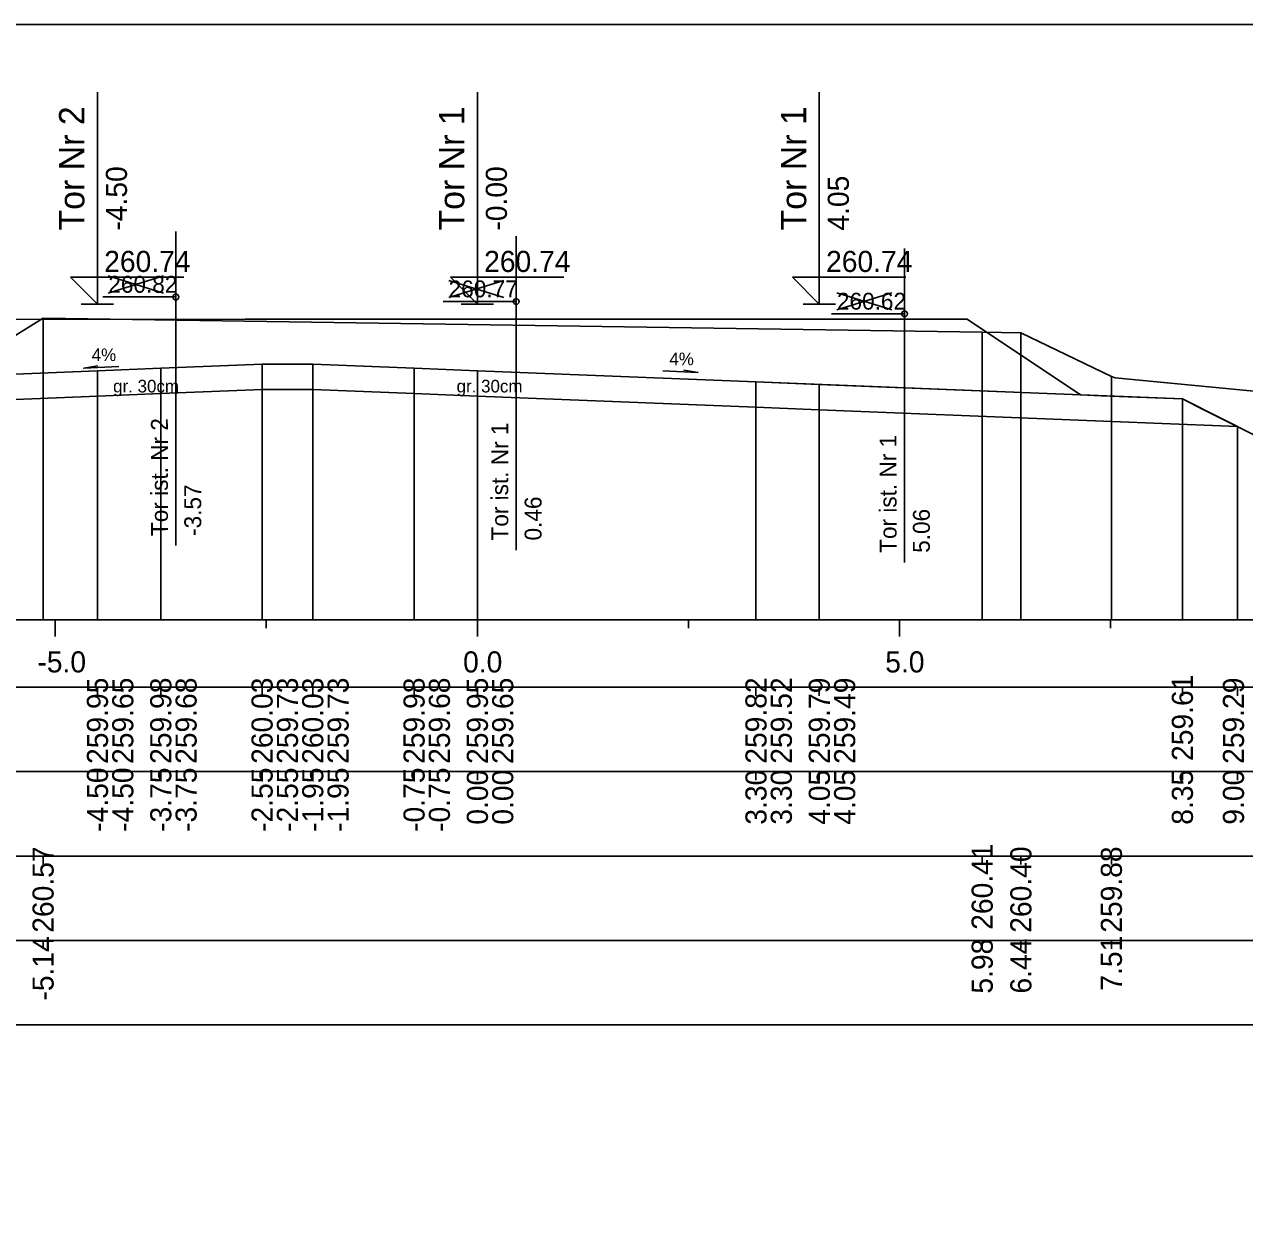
# Model space of a CAD drawing. Extents: x 6516023 to 6560129, y 5513077 to 5529206.
# Drawn here: x 6517217.85 to 6517232.3, y 5514565.91 to 5514580.16 of the extents above; entities that cross this region are included whole.
import ezdxf

# ---------------------------------------------------------------- set-up
doc = ezdxf.new("R2010")
doc.units = 0
for name, color, linetype in [('IR_default', 7, 'Continuous'), ('TOR_PRZEK_P-komponent', 7, 'Continuous'), ('TOR_PRZEK_P-opisy', 7, 'Continuous'), ('TOR_PRZEK_P-tabelka istniejace', 7, 'Continuous'), ('TOR_PRZEK_P-tabelka projektowane', 7, 'Continuous'), ('TOR_PRZEK_P-teren istniejacy', 7, 'Continuous'), ('TOR_PRZEK_P-tory istniejace', 7, 'Continuous'), ('TOR_PRZEK_P-tory projektowane', 7, 'Continuous'), ('TOR_PRZEK_P-uklad odniesienia', 7, 'Continuous'), ('TOR_PRZEK_P-warstwa ochronna I', 7, 'Continuous'), ('TOR_PRZEK_P-warstwa ochronna II', 7, 'Continuous'), ('TOR_RAMKI-ramka+tabelka 1', 7, 'Continuous')]:
    doc.layers.add(name, color=color, linetype=linetype)

msp = doc.modelspace()

# ---------------------------------------------------------------- linework, layer by layer
at = {"layer": 'IR_default'}
msp.add_lwpolyline([(6517217.676, 5514576.663), (6517220.463, 5514576.664), (6517220.667, 5514576.664), (6517221.463, 5514576.664), (6517222.176, 5514576.664), (6517224.963, 5514576.664), (6517225.075, 5514576.664), (6517225.513, 5514576.664), (6517226.226, 5514576.664), (6517229.013, 5514576.664), (6517229.287, 5514576.482), (6517230.357, 5514575.768), (6517230.603, 5514575.758), (6517231.563, 5514575.72), (6517231.74, 5514575.631), (6517232.433, 5514575.285)], dxfattribs=at)
at = {"layer": 'TOR_PRZEK_P-komponent'}
msp.add_lwpolyline([(6517211.855, 5514576.668), (6517215.355, 5514576.667), (6517216.963, 5514576.663), (6517220.463, 5514576.664), (6517221.463, 5514576.664), (6517224.963, 5514576.664), (6517225.513, 5514576.664), (6517229.013, 5514576.664), (6517230.357, 5514575.768), (6517226.513, 5514575.922), (6517223.213, 5514576.054), (6517222.463, 5514576.084), (6517221.263, 5514576.132), (6517220.663, 5514576.132), (6517219.463, 5514576.084), (6517218.713, 5514576.054), (6517216.377, 5514575.96), (6517215.977, 5514576.149), (6517214.355, 5514576.084), (6517213.605, 5514576.054), (6517210.763, 5514575.94)], close=True, dxfattribs=at)
at = {"layer": 'TOR_PRZEK_P-opisy'}
for points in [[(6517218.968, 5514576.103), (6517218.55, 5514576.084), (6517218.718, 5514576.112)], [(6517225.408, 5514576.054), (6517225.826, 5514576.034), (6517225.658, 5514576.063)]]:
    msp.add_lwpolyline(points, dxfattribs=at)
at = {"layer": 'TOR_PRZEK_P-tabelka istniejace'}
for p, q in [((6517218.069, 5514570.206), (6517218.069, 5514570.306)), ((6517229.192, 5514570.206), (6517229.192, 5514570.306)), ((6517229.65, 5514570.206), (6517229.65, 5514570.306)), ((6517230.722, 5514570.206), (6517230.722, 5514570.306)), ((6517182.163, 5514569.306), (6517265.963, 5514569.306)), ((6517218.069, 5514569.206), (6517218.069, 5514569.306)), ((6517229.192, 5514569.206), (6517229.192, 5514569.306)), ((6517229.65, 5514569.206), (6517229.65, 5514569.306)), ((6517230.722, 5514569.206), (6517230.722, 5514569.306))]:
    msp.add_line(p, q, dxfattribs=at)
for points in [[(6517218.069, 5514576.676), (6517218.069, 5514573.306), (6517218.069, 5514573.176), (6517218.069, 5514573.106)], [(6517229.192, 5514576.513), (6517229.192, 5514573.306), (6517229.192, 5514573.176), (6517229.192, 5514573.106)], [(6517229.65, 5514576.504), (6517229.65, 5514573.306), (6517229.65, 5514573.176), (6517229.65, 5514573.106)], [(6517230.722, 5514575.988), (6517230.722, 5514573.306), (6517230.722, 5514573.176), (6517230.722, 5514573.106)]]:
    msp.add_lwpolyline(points, dxfattribs=at)
msp.add_lwpolyline([(6517182.163, 5514570.306), (6517182.163, 5514568.306), (6517265.963, 5514568.306), (6517265.963, 5514570.306)], close=True, dxfattribs=at)
at = {"layer": 'TOR_PRZEK_P-tabelka projektowane'}
for p, q in [((6517218.713, 5514572.206), (6517218.713, 5514572.306)), ((6517218.713, 5514572.206), (6517218.713, 5514572.306)), ((6517219.463, 5514572.206), (6517219.463, 5514572.306)), ((6517219.463, 5514572.206), (6517219.463, 5514572.306)), ((6517220.663, 5514572.206), (6517220.663, 5514572.306)), ((6517220.663, 5514572.206), (6517220.663, 5514572.306)), ((6517221.263, 5514572.206), (6517221.263, 5514572.306)), ((6517221.263, 5514572.206), (6517221.263, 5514572.306)), ((6517222.463, 5514572.206), (6517222.463, 5514572.306)), ((6517222.463, 5514572.206), (6517222.463, 5514572.306)), ((6517223.213, 5514572.206), (6517223.213, 5514572.306)), ((6517223.213, 5514572.206), (6517223.213, 5514572.306)), ((6517226.513, 5514572.206), (6517226.513, 5514572.306)), ((6517226.513, 5514572.206), (6517226.513, 5514572.306)), ((6517227.263, 5514572.206), (6517227.263, 5514572.306)), ((6517227.263, 5514572.206), (6517227.263, 5514572.306)), ((6517231.563, 5514572.206), (6517231.563, 5514572.306)), ((6517232.215, 5514572.206), (6517232.215, 5514572.306)), ((6517182.163, 5514571.306), (6517265.963, 5514571.306)), ((6517218.713, 5514571.206), (6517218.713, 5514571.306)), ((6517218.713, 5514571.206), (6517218.713, 5514571.306)), ((6517219.463, 5514571.206), (6517219.463, 5514571.306)), ((6517219.463, 5514571.206), (6517219.463, 5514571.306)), ((6517220.663, 5514571.206), (6517220.663, 5514571.306)), ((6517220.663, 5514571.206), (6517220.663, 5514571.306)), ((6517221.263, 5514571.206), (6517221.263, 5514571.306)), ((6517221.263, 5514571.206), (6517221.263, 5514571.306)), ((6517222.463, 5514571.206), (6517222.463, 5514571.306)), ((6517222.463, 5514571.206), (6517222.463, 5514571.306)), ((6517223.213, 5514571.206), (6517223.213, 5514571.306)), ((6517223.213, 5514571.206), (6517223.213, 5514571.306)), ((6517226.513, 5514571.206), (6517226.513, 5514571.306)), ((6517226.513, 5514571.206), (6517226.513, 5514571.306)), ((6517227.263, 5514571.206), (6517227.263, 5514571.306)), ((6517227.263, 5514571.206), (6517227.263, 5514571.306)), ((6517231.563, 5514571.206), (6517231.563, 5514571.306)), ((6517232.215, 5514571.206), (6517232.215, 5514571.306))]:
    msp.add_line(p, q, dxfattribs=at)
for points in [[(6517220.663, 5514576.132), (6517220.663, 5514573.306), (6517220.663, 5514573.176), (6517220.663, 5514573.106)], [(6517221.263, 5514576.132), (6517221.263, 5514573.306), (6517221.263, 5514573.176), (6517221.263, 5514573.106)], [(6517218.713, 5514576.054), (6517218.713, 5514573.306), (6517218.713, 5514573.176), (6517218.713, 5514573.106)], [(6517219.463, 5514576.084), (6517219.463, 5514573.306), (6517219.463, 5514573.176), (6517219.463, 5514573.106)], [(6517222.463, 5514576.084), (6517222.463, 5514573.306), (6517222.463, 5514573.176), (6517222.463, 5514573.106)], [(6517223.213, 5514576.054), (6517223.213, 5514573.306), (6517223.213, 5514573.176), (6517223.213, 5514573.106)], [(6517220.663, 5514575.832), (6517220.663, 5514573.306), (6517220.663, 5514573.176), (6517220.663, 5514573.106)], [(6517221.263, 5514575.832), (6517221.263, 5514573.306), (6517221.263, 5514573.176), (6517221.263, 5514573.106)], [(6517226.513, 5514575.922), (6517226.513, 5514573.306), (6517226.513, 5514573.176), (6517226.513, 5514573.106)], [(6517227.263, 5514575.892), (6517227.263, 5514573.306), (6517227.263, 5514573.176), (6517227.263, 5514573.106)], [(6517218.713, 5514575.754), (6517218.713, 5514573.306), (6517218.713, 5514573.176), (6517218.713, 5514573.106)], [(6517219.463, 5514575.784), (6517219.463, 5514573.306), (6517219.463, 5514573.176), (6517219.463, 5514573.106)], [(6517222.463, 5514575.784), (6517222.463, 5514573.306), (6517222.463, 5514573.176), (6517222.463, 5514573.106)], [(6517223.213, 5514575.754), (6517223.213, 5514573.306), (6517223.213, 5514573.176), (6517223.213, 5514573.106)], [(6517231.563, 5514575.72), (6517231.563, 5514573.306), (6517231.563, 5514573.176), (6517231.563, 5514573.106)], [(6517226.513, 5514575.622), (6517226.513, 5514573.306), (6517226.513, 5514573.176), (6517226.513, 5514573.106)], [(6517227.263, 5514575.592), (6517227.263, 5514573.306), (6517227.263, 5514573.176), (6517227.263, 5514573.106)], [(6517232.215, 5514575.394), (6517232.215, 5514573.306), (6517232.215, 5514573.176), (6517232.215, 5514573.106)]]:
    msp.add_lwpolyline(points, dxfattribs=at)
msp.add_lwpolyline([(6517182.163, 5514572.306), (6517182.163, 5514570.306), (6517265.963, 5514570.306), (6517265.963, 5514572.306)], close=True, dxfattribs=at)
at = {"layer": 'TOR_PRZEK_P-teren istniejacy'}
msp.add_lwpolyline([(6517217.222, 5514576.152), (6517218.069, 5514576.676), (6517229.192, 5514576.513), (6517229.65, 5514576.504), (6517230.722, 5514575.988), (6517230.767, 5514575.969), (6517234.379, 5514575.622)], dxfattribs=at)
at = {"layer": 'TOR_PRZEK_P-tory istniejace'}
for p, q in [((6517219.642, 5514577.703), (6517219.642, 5514573.983)), ((6517223.673, 5514577.649), (6517223.673, 5514573.929)), ((6517228.271, 5514577.503), (6517228.271, 5514573.783)), ((6517218.842, 5514576.975), (6517219.494, 5514577.178)), ((6517218.842, 5514577.178), (6517219.494, 5514576.975)), ((6517222.873, 5514576.921), (6517223.525, 5514577.124)), ((6517222.873, 5514577.124), (6517223.525, 5514576.921)), ((6517219.642, 5514576.928), (6517218.776, 5514576.928)), ((6517223.673, 5514576.874), (6517222.807, 5514576.874)), ((6517227.472, 5514576.775), (6517228.123, 5514576.978)), ((6517227.472, 5514576.978), (6517228.123, 5514576.775)), ((6517228.272, 5514576.728), (6517227.406, 5514576.728))]:
    msp.add_line(p, q, dxfattribs=at)
for centre in [(6517219.642, 5514576.928), (6517223.673, 5514576.874), (6517228.272, 5514576.728)]:
    msp.add_circle(centre, 0.035, dxfattribs=at)
at = {"layer": 'TOR_PRZEK_P-tory projektowane'}
for p, q in [((6517218.713, 5514577.721), (6517218.713, 5514579.354)), ((6517223.213, 5514577.721), (6517223.213, 5514579.354)), ((6517227.263, 5514577.722), (6517227.263, 5514579.354)), ((6517218.713, 5514577.721), (6517218.713, 5514576.844)), ((6517223.213, 5514577.721), (6517223.213, 5514576.844)), ((6517227.263, 5514577.722), (6517227.263, 5514576.844)), ((6517218.713, 5514576.844), (6517218.394, 5514577.163)), ((6517218.394, 5514577.163), (6517219.738, 5514577.163)), ((6517223.213, 5514576.844), (6517222.894, 5514577.163)), ((6517222.894, 5514577.163), (6517224.238, 5514577.163)), ((6517227.263, 5514576.844), (6517226.944, 5514577.164)), ((6517226.944, 5514577.164), (6517228.288, 5514577.164)), ((6517218.521, 5514576.844), (6517218.905, 5514576.844)), ((6517223.021, 5514576.844), (6517223.405, 5514576.844)), ((6517227.071, 5514576.844), (6517227.455, 5514576.844))]:
    msp.add_line(p, q, dxfattribs=at)
at = {"layer": 'TOR_PRZEK_P-uklad odniesienia'}
for p, q in [((6517185.963, 5514573.106), (6517265.963, 5514573.106)), ((6517218.213, 5514572.906), (6517218.213, 5514573.106)), ((6517220.713, 5514573.006), (6517220.713, 5514573.106)), ((6517223.213, 5514572.906), (6517223.213, 5514573.106)), ((6517225.713, 5514573.006), (6517225.713, 5514573.106)), ((6517228.213, 5514572.906), (6517228.213, 5514573.106)), ((6517230.713, 5514573.006), (6517230.713, 5514573.106))]:
    msp.add_line(p, q, dxfattribs=at)
at = {"layer": 'TOR_PRZEK_P-warstwa ochronna I'}
msp.add_lwpolyline([(6517216.377, 5514575.66), (6517218.713, 5514575.754), (6517219.463, 5514575.784), (6517220.663, 5514575.832), (6517221.263, 5514575.832), (6517222.463, 5514575.784), (6517223.213, 5514575.754), (6517226.513, 5514575.622), (6517227.263, 5514575.592), (6517232.215, 5514575.394)], dxfattribs=at)
at = {"layer": 'TOR_PRZEK_P-warstwa ochronna II'}
msp.add_lwpolyline([(6517204.731, 5514574.628), (6517206.022, 5514574.781), (6517206.613, 5514574.386), (6517207.013, 5514574.386), (6517209.452, 5514575.588), (6517210.104, 5514575.914), (6517213.604, 5514576.054), (6517214.355, 5514576.084), (6517215.977, 5514576.149), (6517216.377, 5514575.96), (6517218.713, 5514576.054), (6517219.463, 5514576.084), (6517220.663, 5514576.132), (6517221.263, 5514576.132), (6517222.463, 5514576.084), (6517223.213, 5514576.054), (6517226.513, 5514575.922), (6517227.263, 5514575.892), (6517231.563, 5514575.72), (6517232.433, 5514575.285), (6517234.594, 5514574.204), (6517234.994, 5514574.204), (6517235.586, 5514574.598), (6517238.217, 5514574.651)], dxfattribs=at)
at = {"layer": 'TOR_RAMKI-ramka+tabelka 1'}
msp.add_lwpolyline([(6517179.513, 5514580.156), (6517427.013, 5514580.156), (6517427.013, 5514551.656), (6517179.513, 5514551.656)], close=True, dxfattribs=at)

# ---------------------------------------------------------------- texts
at = {"layer": 'TOR_PRZEK_P-opisy'}
for rotation, p in [(0.1515, (6517218.645, 5514576.168)), (359.8485, (6517225.487, 5514576.12))]:
    msp.add_text('4%', height=0.15, rotation=rotation, dxfattribs=at).set_placement(p)
at = {"layer": 'TOR_PRZEK_P-tabelka istniejace'}
for s, p in [('260.57', (6517218.194, 5514569.398)), ('260.41', (6517229.317, 5514569.433)), ('260.40', (6517229.775, 5514569.398)), ('259.88', (6517230.847, 5514569.398)), ('-5.14', (6517218.194, 5514568.595)), ('7.51', (6517230.847, 5514568.712)), ('5.98', (6517229.317, 5514568.677)), ('6.44', (6517229.775, 5514568.678))]:
    msp.add_text(s, height=0.25, rotation=90, dxfattribs=at).set_placement(p)
at = {"layer": 'TOR_PRZEK_P-tabelka projektowane'}
for s, p in [('259.95', (6517218.838, 5514571.397)), ('259.65', (6517219.138, 5514571.397)), ('259.98', (6517219.588, 5514571.398)), ('259.68', (6517219.888, 5514571.398)), ('260.03', (6517220.788, 5514571.398)), ('259.73', (6517221.088, 5514571.398)), ('260.03', (6517221.388, 5514571.398)), ('259.73', (6517221.688, 5514571.398)), ('259.98', (6517222.588, 5514571.398)), ('259.68', (6517222.888, 5514571.398)), ('259.95', (6517223.338, 5514571.397)), ('259.65', (6517223.638, 5514571.397)), ('259.82', (6517226.638, 5514571.4)), ('259.52', (6517226.938, 5514571.4)), ('259.79', (6517227.388, 5514571.398)), ('259.49', (6517227.688, 5514571.398)), ('259.61', (6517231.688, 5514571.433)), ('259.29', (6517232.293, 5514571.398)), ('-4.50', (6517218.838, 5514570.594)), ('-4.50', (6517219.138, 5514570.594)), ('-3.75', (6517219.588, 5514570.593)), ('-3.75', (6517219.888, 5514570.593)), ('-2.55', (6517220.788, 5514570.593)), ('-2.55', (6517221.088, 5514570.593)), ('-1.95', (6517221.388, 5514570.593)), ('-1.95', (6517221.688, 5514570.593)), ('-0.75', (6517222.588, 5514570.593)), ('-0.75', (6517222.888, 5514570.593)), ('0.00', (6517223.338, 5514570.678)), ('0.00', (6517223.638, 5514570.678)), ('3.30', (6517226.638, 5514570.678)), ('3.30', (6517226.938, 5514570.678)), ('4.05', (6517227.388, 5514570.677)), ('4.05', (6517227.688, 5514570.677)), ('8.35', (6517231.688, 5514570.677)), ('9.00', (6517232.293, 5514570.678))]:
    msp.add_text(s, height=0.25, rotation=90, dxfattribs=at).set_placement(p)
at = {"layer": 'TOR_PRZEK_P-tory istniejace'}
for s, p in [('260.82', (6517218.842, 5514576.978)), ('260.77', (6517222.873, 5514576.924)), ('260.62', (6517227.472, 5514576.778))]:
    msp.add_text(s, height=0.2, dxfattribs=at).set_placement(p)
for s, rotation, p in [('Tor ist. Nr 2', 90.0511, (6517219.548, 5514574.097)), ('Tor ist. Nr 1', 90.0511, (6517223.579, 5514574.044)), ('Tor ist. Nr 1', 90.0511, (6517228.178, 5514573.898)), ('-3.57', 90, (6517219.942, 5514574.098)), ('0.46', 90, (6517223.973, 5514574.044)), ('5.06', 90, (6517228.572, 5514573.898))]:
    msp.add_text(s, height=0.2, rotation=rotation, dxfattribs=at).set_placement(p)
at = {"layer": 'TOR_PRZEK_P-tory projektowane'}
for s, height, p in [('Tor Nr 2', 0.3, (6517218.558, 5514577.715)), ('Tor Nr 1', 0.3, (6517223.058, 5514577.715)), ('Tor Nr 1', 0.3, (6517227.108, 5514577.716)), ('-4.50', 0.25, (6517219.063, 5514577.714)), ('-0.00', 0.25, (6517223.563, 5514577.714)), ('4.05', 0.25, (6517227.613, 5514577.714))]:
    msp.add_text(s, height=height, rotation=90, dxfattribs=at).set_placement(p)
for p in [(6517218.793, 5514577.224), (6517223.293, 5514577.224), (6517227.343, 5514577.224)]:
    msp.add_text('260.74', height=0.25, dxfattribs=at).set_placement(p)
at = {"layer": 'TOR_PRZEK_P-uklad odniesienia'}
for s, p in [('-5.0', (6517218.002, 5514572.481)), ('0.0', (6517223.044, 5514572.481)), ('5.0', (6517228.044, 5514572.481))]:
    msp.add_text(s, height=0.25, dxfattribs=at).set_placement(p)
at = {"layer": 'TOR_PRZEK_P-warstwa ochronna I'}
for p in [(6517218.899, 5514575.797), (6517222.967, 5514575.797)]:
    msp.add_text('gr. 30cm', height=0.15, dxfattribs=at).set_placement(p)

doc.saveas('drawing.dxf')
